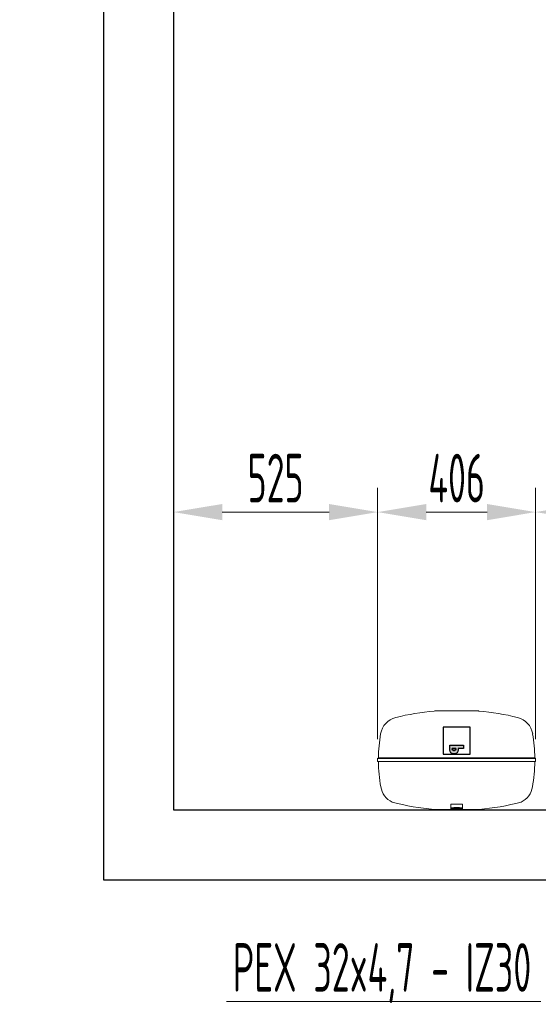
# Model space of a CAD drawing. Header units: millimetres. Extents: x -727 to 69715, y -15705 to 98123.
# Tile 287 of 316: x 34705 to 36039, y 92889 to 95423. Entities that reach past the tile are written whole.
import ezdxf

# ---------------------------------------------------------------- set-up
doc = ezdxf.new("R2010")
doc.units = ezdxf.units.MM
for name, color, linetype, lineweight in [('Schraffur (ISO)', 7, 'Continuous', 18), ('Skizziergeometrie (ISO)', 7, 'Continuous', 25), ('UT_KOTY - DIMENZE', 7, 'Continuous', 5)]:
    doc.layers.add(name, color=color, linetype=linetype, lineweight=lineweight)
doc.styles.add('ISOCP 2.5', font='isocp.shx', dxfattribs={"width": 0.6, "height": 2.5})

# ---------------------------------------------------------------- blocks, each defined once
blk = doc.blocks.new('P gross')
at = {"layer": 'Schraffur (ISO)'}
h = blk.add_hatch(color=256, dxfattribs=at)
edge = h.paths.add_edge_path(flags=16)
edge.add_line((8.8, 4.7), (8, 4.7))
edge.add_line((8, 4.7), (8, 0.8))
edge.add_line((8, 0.8), (8.8, 0.8))
edge.add_arc((8.8, 2.3), 1.5, 270, 360)
edge.add_line((10.3, 2.3), (10.3, 3.2))
edge.add_arc((8.8, 3.2), 1.5, 0, 90)
edge = h.paths.add_edge_path()
edge.add_line((4.5, 7), (4.5, -7))
edge.add_line((4.5, -7), (8, -7))
edge.add_line((8, -7), (8, -1.6))
edge.add_line((8, -1.6), (9.6, -1.6))
edge.add_arc((9.6, 2.4), 4, 270, 360)
edge.add_line((13.6, 2.4), (13.6, 3))
edge.add_arc((9.6, 3), 4, 0, 90)
edge.add_line((9.6, 7), (4.5, 7))
for p, q in [((4.5, 7), (4.5, -7)), ((9.6, 7), (4.5, 7)), ((8.8, 4.7), (8, 4.7)), ((8, 4.7), (8, 0.8)), ((8, 0.8), (8.8, 0.8)), ((10.3, 2.3), (10.3, 3.2)), ((13.6, 2.4), (13.6, 3)), ((4.5, -7), (8, -7)), ((8, -1.6), (9.6, -1.6)), ((8, -7), (8, -1.6))]:
    blk.add_line(p, q)
for centre, radius, start, end in [((8.8, 3.2), 1.5, 0, 90), ((8.8, 2.3), 1.5, 270, 0), ((9.6, 3), 4, 0, 90), ((9.6, 2.4), 4, 270, 0)]:
    blk.add_arc(centre, radius, start, end)
at = {"layer": 'Skizziergeometrie (ISO)'}
for p, q in [((-14, 14), (14, 14)), ((-14, -14), (-14, 14)), ((14, 14), (14, -14)), ((4.5, 7), (4.5, -7)), ((9.6, 7), (4.5, 7)), ((8, 0.8), (8, 4.7)), ((8, 4.7), (8.8, 4.7)), ((8.8, 0.8), (8, 0.8)), ((10.3, 3.2), (10.3, 2.3)), ((13.6, 2.4), (13.6, 3)), ((4.5, -7), (8, -7)), ((8, -7), (8, -1.6)), ((8, -1.6), (9.6, -1.6)), ((14, -14), (-14, -14))]:
    blk.add_line(p, q, dxfattribs=at)
for centre, radius, start, end in [((8.8, 3.2), 1.5, 0, 90), ((8.8, 2.3), 1.5, 270, 0), ((9.6, 3), 4, 0, 90), ((9.6, 2.4), 4, 270, 0)]:
    blk.add_arc(centre, radius, start, end, dxfattribs=at)

msp = doc.modelspace()

# ---------------------------------------------------------------- linework, layer by layer
for p, q in [((34920.8, 96757.6), (34920.8, 93209.4)), ((35100.8, 96577.6), (35100.8, 93389.4)), ((35100.8, 93389.4), (37222.2, 93389.4)), ((34920.8, 93209.4), (37402.2, 93209.4))]:
    msp.add_line(p, q)
at = {"color": 0, "lineweight": 5}
for p, q in [((35773.8, 93643.9), (35883.8, 93643.9)), ((35627.7, 93523.6), (35625.7, 93521.6)), ((36031.9, 93521.6), (35625.7, 93521.6)), ((35625.7, 93521.6), (35625.7, 93513.6)), ((35627.7, 93523.6), (36029.9, 93523.6)), ((36029.9, 93523.6), (36031.9, 93521.6)), ((36031.9, 93521.6), (36031.9, 93513.6)), ((36031.9, 93513.6), (35625.7, 93513.6)), ((35813.8, 93403.8), (35813.8, 93402.3)), ((35843.8, 93403.8), (35813.8, 93403.8)), ((35813.8, 93395), (35813.8, 93402.3)), ((35813.8, 93395), (35813.8, 93393)), ((35813.8, 93390.3), (35813.8, 93393)), ((35825.3, 93391.7), (35825.3, 93391)), ((35832.3, 93391), (35832.3, 93391.7)), ((35843.8, 93402.3), (35843.8, 93403.8)), ((35843.8, 93402.3), (35843.8, 93395)), ((35843.8, 93393), (35843.8, 93395)), ((35843.8, 93393), (35843.8, 93390.3)), ((35823, 93390.3), (35773.7, 93390.3)), ((35813.8, 93390.3), (35813.8, 93390.2)), ((35823.5, 93390.2), (35813.8, 93390.2)), ((35843.8, 93390.2), (35834.2, 93390.2)), ((35884, 93390.3), (35834.6, 93390.3)), ((35843.8, 93390.2), (35843.8, 93390.3))]:
    msp.add_line(p, q, dxfattribs=at)
at = {"color": 0, "lineweight": 5, "flags": 128}
msp.add_lwpolyline([(35823, 93390.3), (35823.2, 93390.3), (35823.4, 93390.2), (35823.8, 93390.3), (35824.2, 93390.3), (35824.6, 93390.3), (35825.1, 93390.4), (35825.6, 93390.5), (35826.2, 93390.6), (35826.8, 93390.6), (35827.5, 93390.7), (35828.2, 93390.7), (35828.8, 93390.7), (35829.5, 93390.7), (35830.1, 93390.7), (35830.8, 93390.6), (35831.4, 93390.6), (35832, 93390.5), (35832.6, 93390.4), (35833, 93390.3), (35833.5, 93390.3), (35833.9, 93390.3), (35834.2, 93390.2), (35834.5, 93390.3), (35834.7, 93390.3)], dxfattribs=at)
at = {"color": 0, "lineweight": 5}
for centre, radius, start, end in [((35828.8, 92994.3), 652, 95.0567, 103.91), ((35773.8, 93615.9), 28, 90, 95.0567), ((35883.8, 93615.9), 28, 84.9433, 90), ((35828.8, 92994.3), 652, 76.09, 84.9433), ((35684.6, 93576.7), 52, 103.91, 170.4391), ((35973.1, 93576.7), 52, 9.5609, 76.09), ((36029.7, 93518.6), 402, 170.4391, 179.2874), ((35627.9, 93518.6), 402, 0.7126, 9.5609), ((36027.7, 93518.6), 400, 180.7162, 190.0604), ((35629.9, 93518.6), 400, 349.9396, 359.2838), ((35685.3, 93456.3), 52, 188.379, 244.7579), ((35972.4, 93456.3), 52, 295.2421, 351.621), ((35828.8, 94039.9), 652, 255.2763, 264.9295), ((35773.7, 93418.3), 28, 264.9295, 270), ((35884, 93418.3), 28, 270, 275.0705), ((35828.8, 94039.9), 652, 275.0705, 284.7237)]:
    msp.add_arc(centre, radius, start, end, dxfattribs=at)
at = {"color": 0, "lineweight": 5, "extrusion": (0, 0, -1)}
for centre, major_axis, start_param, end_param in [((35828.8, 93388.4), (-60, 0), 1.318116, 1.823477), ((35828.8, 93386.5), (60, 0), 4.459709, 4.965069), ((35828.8, 93390.5), (-6, 0), 6.054897, 7.231155), ((35828.8, 93391.7), (3.5, 0), 3.141593, 6.283185), ((35828.8, 93390.5), (6, 0), 5.335216, 6.511474)]:
    msp.add_ellipse(centre, major_axis=major_axis, ratio=0.113203, start_param=start_param, end_param=end_param, dxfattribs=at)
at = {"layer": 'UT_KOTY - DIMENZE'}
for p, q in [((35625.7, 93833.9), (35625.7, 94218.2)), ((35625.7, 93571.6), (35625.7, 94218.2)), ((36031.9, 93833.9), (36031.9, 94218.2)), ((36031.9, 93571.6), (36031.9, 94218.2)), ((35100.8, 94162.3), (35100.8, 94093.2)), ((35500.7, 94155.7), (35225.8, 94155.7)), ((35906.9, 94155.7), (35750.7, 94155.7))]:
    msp.add_line(p, q, dxfattribs=at)
msp.add_lwpolyline([(35236.9, 92896.5), (36045.7, 92896.5)], dxfattribs=at)
for points in [[(35225.8, 94176.5), (35225.8, 94134.8), (35100.8, 94155.7)], [(35500.7, 94176.5), (35500.7, 94134.8), (35625.7, 94155.7)], [(35750.7, 94176.5), (35750.7, 94134.8), (35625.7, 94155.7)], [(35906.9, 94176.5), (35906.9, 94134.8), (36031.9, 94155.7)], [(36156.9, 94176.5), (36156.9, 94134.8), (36031.9, 94155.7)]]:
    msp.add_solid(points, dxfattribs=at)

# ---------------------------------------------------------------- block references
at = {"color": 0, "lineweight": 5, "xscale": -2.5, "yscale": 2.5, "zscale": 2.5, "rotation": 90}
msp.add_blockref('P gross', (35828.8, 93567.6), dxfattribs=at)

# ---------------------------------------------------------------- texts
at = {"layer": 'UT_KOTY - DIMENZE', "char_height": 125, "style": 'ISOCP 2.5'}
for s, insert, attachment_point in [('525', (35363.2, 94243.2), 5), ('406', (35828.8, 94243.2), 5), ('PEX 32x4,7 - IZ30', (36020.7, 93046.5), 3)]:
    msp.add_mtext(s, dxfattribs=dict(at, insert=insert, attachment_point=attachment_point))

doc.saveas('drawing.dxf')
